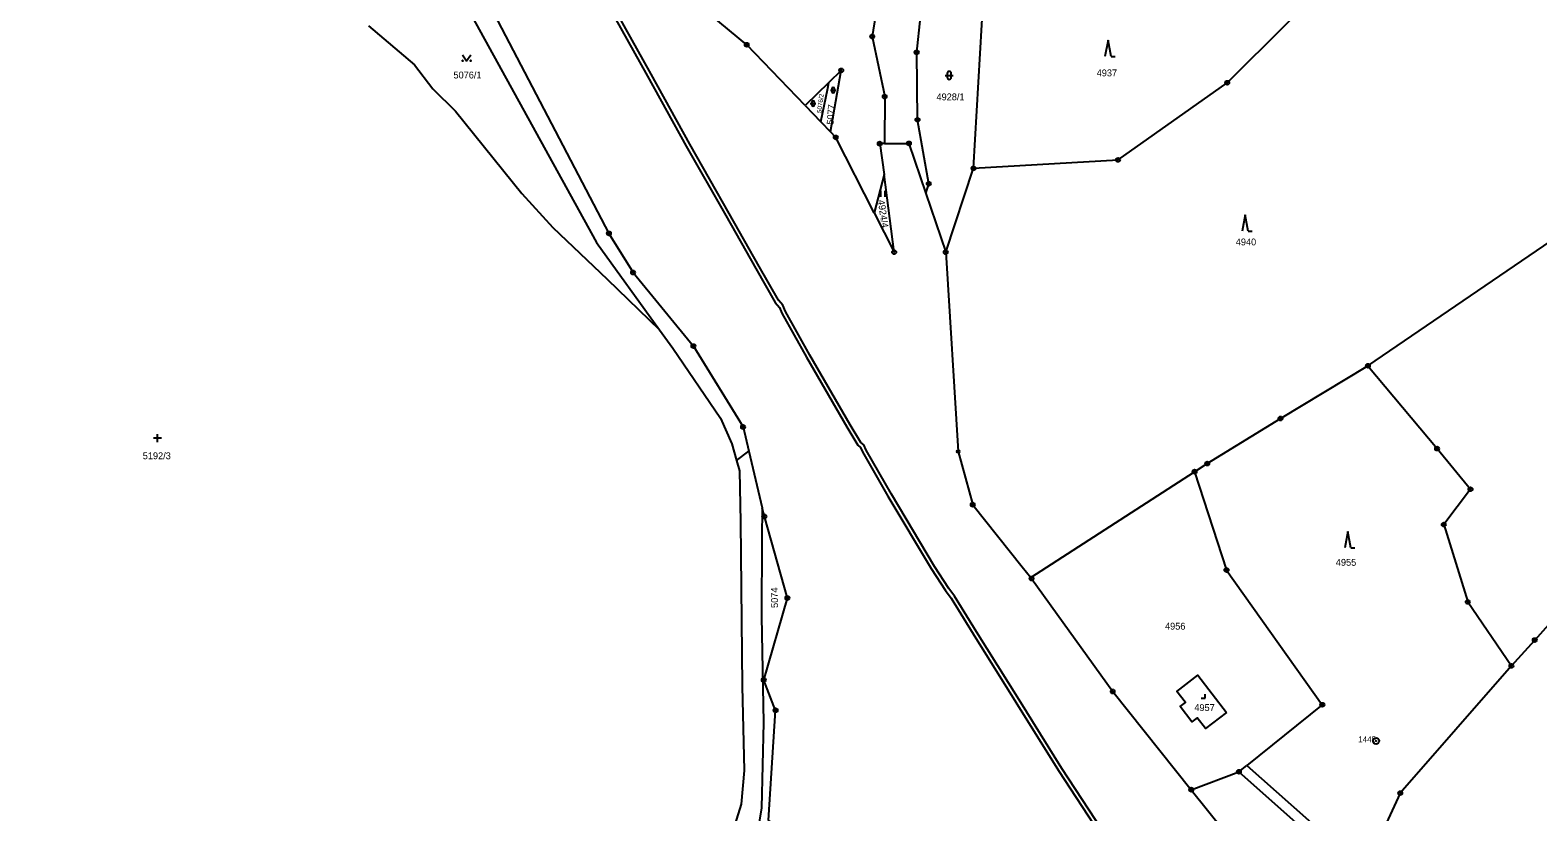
# Model space of a CAD drawing. Extents: x -644096 to -634268, y -1141430 to -1133463.
# Drawn here: x -637753.9 to -637380.2, y -1139104 to -1138910.2 of the extents above; entities that cross this region are included whole.
import ezdxf

# ---------------------------------------------------------------- set-up
doc = ezdxf.new("R2010")
doc.units = 0
for name, color, linetype in [('_CIVIL_CONSTRUCTION', 7, 'Continuous'), ('B_Hranice _3D', 7, 'Continuous'), ('svrsek_osa_sjezdy', 7, 'Continuous'), ('svrsek_osa_terminal_VRT', 7, 'Continuous'), ('svrsek_osa_VRT', 7, 'Continuous'), ('terminal_VRT', 7, 'Continuous')]:
    doc.layers.add(name, color=color, linetype=linetype)

msp = doc.modelspace()

# ---------------------------------------------------------------- linework, layer by layer
at = {"layer": '_CIVIL_CONSTRUCTION'}
for centre, radius in [((-637545.21, -1138911.79), 0.5), ((-637576.31, -1138913.82), 0.5), ((-637576.31, -1138913.82), 0.0303), ((-637545.21, -1138911.79), 0.0303), ((-637534.19, -1138915.7), 0.5), ((-637534.19, -1138915.7), 0.0303), ((-637552.89, -1138920.19), 0.5), ((-637552.89, -1138920.19), 0.0303), ((-637457.22, -1138923.25), 0.5), ((-637542.11, -1138926.67), 0.5), ((-637457.22, -1138923.25), 0.0303), ((-637542.11, -1138926.67), 0.0303), ((-637533.99, -1138932.43), 0.5), ((-637533.99, -1138932.43), 0.0303), ((-637554.24, -1138936.79), 0.5), ((-637554.24, -1138936.79), 0.0303), ((-637543.35, -1138938.35), 0.5), ((-637543.35, -1138938.35), 0.0303), ((-637536.1, -1138938.28), 0.5), ((-637536.1, -1138938.28), 0.0303), ((-637520.1, -1138944.45), 0.5), ((-637520.1, -1138944.45), 0.0303), ((-637484.29, -1138942.37), 0.5), ((-637484.29, -1138942.37), 0.0303), ((-637531.19, -1138948.28), 0.5), ((-637531.19, -1138948.28), 0.0303), ((-637610.47, -1138960.6), 0.5), ((-637610.47, -1138960.6), 0.0303), ((-637539.77, -1138965.25), 0.5), ((-637539.77, -1138965.25), 0.0303), ((-637526.99, -1138965.27), 0.5), ((-637526.99, -1138965.27), 0.0303), ((-637604.48, -1138970.3), 0.5), ((-637604.48, -1138970.3), 0.0303), ((-637589.53, -1138988.54), 0.5), ((-637589.53, -1138988.54), 0.0303), ((-637422.35, -1138993.43), 0.5), ((-637422.35, -1138993.43), 0.0303), ((-637577.22, -1139008.6), 0.5), ((-637577.22, -1139008.6), 0.0303), ((-637444.01, -1139006.5), 0.5), ((-637444.01, -1139006.5), 0.0303), ((-637523.92, -1139014.69), 0.335), ((-637523.92, -1139014.69), 0.0203), ((-637405.22, -1139013.96), 0.5), ((-637405.22, -1139013.96), 0.0303), ((-637465.3, -1139019.68), 0.5), ((-637465.3, -1139019.68), 0.0303), ((-637462.17, -1139017.66), 0.5), ((-637462.17, -1139017.66), 0.0303), ((-637396.92, -1139024.03), 0.5), ((-637520.3, -1139027.88), 0.5), ((-637396.92, -1139024.03), 0.0303), ((-637571.95, -1139030.79), 0.5), ((-637571.95, -1139030.79), 0.0303), ((-637520.3, -1139027.88), 0.0303), ((-637403.54, -1139032.79), 0.5), ((-637403.54, -1139032.79), 0.0303), ((-637505.72, -1139046.16), 0.5), ((-637457.4, -1139044.06), 0.5), ((-637457.4, -1139044.06), 0.0303), ((-637505.72, -1139046.16), 0.0303), ((-637566.23, -1139051.01), 0.5), ((-637566.23, -1139051.01), 0.0303), ((-637397.6, -1139051.96), 0.5), ((-637397.6, -1139051.96), 0.0303), ((-637381, -1139061.43), 0.5), ((-637381, -1139061.43), 0.0303), ((-637386.79, -1139067.83), 0.5), ((-637386.79, -1139067.83), 0.0303), ((-637572.11, -1139071.34), 0.5), ((-637572.11, -1139071.34), 0.0303), ((-637485.59, -1139074.18), 0.5), ((-637485.59, -1139074.18), 0.0303), ((-637569.16, -1139078.85), 0.5), ((-637569.16, -1139078.85), 0.0303), ((-637433.65, -1139077.45), 0.5), ((-637433.65, -1139077.45), 0.0303), ((-637420.32, -1139086.45), 0.75), ((-637420.32, -1139086.45), 0.03), ((-637454.32, -1139094.08), 0.5), ((-637454.32, -1139094.08), 0.0303), ((-637466.13, -1139098.52), 0.5), ((-637466.13, -1139098.52), 0.0303), ((-637414.33, -1139099.38), 0.5), ((-637414.33, -1139099.38), 0.0303)]:
    msp.add_circle(centre, radius, dxfattribs=at)
at = {"layer": 'B_Hranice _3D'}
for points in [[(-637610.72, -1138903.98), (-637600.92, -1138921.63), (-637591.29, -1138938.99), (-637581.5, -1138956.18), (-637574.08, -1138969.27), (-637569.3, -1138977.73), (-637568.19, -1138978.97), (-637567.61, -1138980.4), (-637561.5, -1138991.26), (-637551.5, -1139008.53), (-637548.79, -1139013.07), (-637548.14, -1139013.65), (-637547.61, -1139014.79), (-637541.32, -1139025.76), (-637530.59, -1139043.72), (-637527.01, -1139049.18), (-637525.63, -1139051.08), (-637520.23, -1139059.87), (-637509.65, -1139076.79), (-637499.05, -1139093.77), (-637477.18, -1139127.22)], [(-637550.64, -1139008.03), (-637560.64, -1138990.76), (-637566.71, -1138979.96), (-637567.33, -1138978.43), (-637568.48, -1138977.15), (-637573.2, -1138968.77), (-637580.64, -1138955.68), (-637590.41, -1138938.51), (-637600.04, -1138921.15), (-637609.84, -1138903.5)], [(-637498.21, -1139093.23), (-637508.81, -1139076.27), (-637519.37, -1139059.35), (-637524.79, -1139050.52), (-637526.19, -1139048.62), (-637529.75, -1139043.18), (-637540.46, -1139025.26), (-637546.73, -1139014.33), (-637547.32, -1139013.03), (-637548.01, -1139012.43), (-637550.64, -1139008.03)], [(-637476.34, -1139126.66), (-637498.21, -1139093.23)]]:
    msp.add_lwpolyline(points, dxfattribs=at)
at = {"layer": 'svrsek_osa_sjezdy'}
for p, q in [((-637486.77, -1138912.71), (-637487.52, -1138916.71)), ((-637486.02, -1138916.71), (-637486.77, -1138912.71)), ((-637486.02, -1138916.71), (-637485.02, -1138916.71)), ((-637527.13, -1138921.43), (-637525.13, -1138921.43)), ((-637526.63, -1138920.93), (-637526.63, -1138921.93)), ((-637525.63, -1138921.93), (-637525.63, -1138920.93)), ((-637555.55, -1138925.1), (-637554.21, -1138925.1)), ((-637555.21, -1138924.77), (-637555.21, -1138925.44)), ((-637554.55, -1138925.44), (-637554.55, -1138924.77)), ((-637560.55, -1138928.41), (-637559.21, -1138928.41)), ((-637560.21, -1138928.07), (-637560.21, -1138928.75)), ((-637559.55, -1138928.75), (-637559.55, -1138928.07)), ((-637543.04, -1138951.53), (-637543.04, -1138950.03)), ((-637542.04, -1138951.53), (-637542.04, -1138950.03)), ((-637452.8, -1138956.03), (-637453.55, -1138960.03)), ((-637452.05, -1138960.03), (-637452.8, -1138956.03)), ((-637452.05, -1138960.03), (-637451.05, -1138960.03)), ((-637721.36, -1139011.39), (-637723.36, -1139011.39)), ((-637722.36, -1139012.39), (-637722.36, -1139010.39)), ((-637427.35, -1139034.53), (-637428.1, -1139038.53)), ((-637426.6, -1139038.53), (-637427.35, -1139034.53)), ((-637426.6, -1139038.53), (-637425.6, -1139038.53)), ((-637463.65, -1139075.8), (-637462.65, -1139075.8)), ((-637462.65, -1139075.8), (-637462.65, -1139074.8))]:
    msp.add_line(p, q, dxfattribs=at)
msp.add_lwpolyline([(-637646.73, -1138916.29), (-637645.73, -1138917.79), (-637644.73, -1138916.29)], dxfattribs=at)
for centre in [(-637646.73, -1138917.79), (-637644.73, -1138917.79)]:
    msp.add_circle(centre, 0.1, dxfattribs=at)
for centre, radius, start, end in [((-637526.13, -1138920.93), 0.5, 0, 180), ((-637526.13, -1138921.93), 0.5, 180, 359.9879), ((-637554.88, -1138924.77), 0.335, 0, 180), ((-637554.88, -1138925.44), 0.335, 180, 359.9879), ((-637559.88, -1138928.08), 0.335, 0, 180), ((-637559.88, -1138928.75), 0.335, 180, 359.9879)]:
    msp.add_arc(centre, radius, start, end, dxfattribs=at)
at = {"layer": 'svrsek_osa_terminal_VRT'}
msp.add_arc((-642050.26, -1145189.6), 8802.25, 41.413152, 75.317049, dxfattribs=at)
at = {"layer": 'terminal_VRT'}
for p, q in [((-637520.1, -1138944.45), (-637517.57, -1138900.11)), ((-637555.95, -1138923.16), (-637561.84, -1138928.88)), ((-637561.84, -1138928.88), (-637557.96, -1138932.92)), ((-637557.96, -1138932.92), (-637555.54, -1138935.44)), ((-637526.99, -1138965.27), (-637520.1, -1138944.45)), ((-637542.25, -1138945.96), (-637544.72, -1138955.52)), ((-637531.89, -1138950.75), (-637526.99, -1138965.27)), ((-637610.87, -1138971.98), (-637597.92, -1138984.51)), ((-637578.86, -1139016.87), (-637575.79, -1139014.61)), ((-637575.79, -1139014.61), (-637572.46, -1139028.65)), ((-637505.92, -1139045.91), (-637465.3, -1139019.68)), ((-637466.13, -1139098.52), (-637454.32, -1139094.08)), ((-637454.32, -1139094.08), (-637452.34, -1139092.49)), ((-637454.32, -1139094.08), (-637408.23, -1139134.99)), ((-637452.34, -1139092.49), (-637407.2, -1139132.56))]:
    msp.add_line(p, q, dxfattribs=at)
for points in [[(-638018.56, -1138413.83), (-637980.88, -1138441.59), (-637973.09, -1138448.85), (-637963.05, -1138458.61), (-637954.23, -1138472.58), (-637911.41, -1138515.81), (-637867.56, -1138566.06), (-637805.05, -1138645.18), (-637742.54, -1138724.31), (-637708.51, -1138774.57), (-637684.05, -1138817.19), (-637647.49, -1138889.73), (-637610.47, -1138960.6), (-637604.48, -1138970.3), (-637589.53, -1138988.54), (-637577.22, -1139008.6), (-637575.79, -1139014.61)], [(-637561.84, -1138928.88), (-637576.31, -1138913.82), (-637594.96, -1138898.28), (-637612.26, -1138860.5)], [(-637520.1, -1138944.45), (-637484.29, -1138942.37), (-637457.22, -1138923.25), (-637427.59, -1138893.7), (-637406.23, -1138874.81)], [(-637649.84, -1138896.94), (-637613.54, -1138962.83), (-637597.92, -1138984.51)], [(-637531.89, -1138950.75), (-637531.19, -1138948.28), (-637533.99, -1138932.43), (-637534.19, -1138915.7), (-637532.33, -1138898.38), (-637526.86, -1138898.28)], [(-637543.61, -1138901.26), (-637545.21, -1138911.79), (-637542.11, -1138926.67), (-637542.19, -1138938.34)], [(-637670.02, -1138909.13), (-637658.68, -1138918.82), (-637654.09, -1138924.75)], [(-637555.54, -1138935.44), (-637552.89, -1138920.19), (-637555.95, -1138923.16)], [(-637654.09, -1138924.75), (-637648.5, -1138930.3), (-637632.06, -1138950.75)], [(-637557.96, -1138932.92), (-637556.24, -1138924.57), (-637555.95, -1138923.16)], [(-637544.72, -1138955.52), (-637554.24, -1138936.79), (-637555.54, -1138935.44)], [(-637542.19, -1138938.34), (-637543.35, -1138938.35), (-637542.25, -1138945.96)], [(-637542.19, -1138938.34), (-637536.1, -1138938.28), (-637531.89, -1138950.75)], [(-637422.35, -1138993.43), (-637366.05, -1138954.97), (-637350.39, -1138940.97)], [(-637544.72, -1138955.52), (-637539.77, -1138965.25), (-637542.25, -1138945.96)], [(-637632.06, -1138950.75), (-637624.34, -1138959.1), (-637610.87, -1138971.98)], [(-637526.99, -1138965.27), (-637523.92, -1139014.69), (-637520.3, -1139027.88), (-637508.02, -1139043.28), (-637505.92, -1139045.91)], [(-637597.92, -1138984.51), (-637594.64, -1138989.06), (-637582.85, -1139006.41), (-637580.04, -1139012.74), (-637578.86, -1139016.87)], [(-637465.3, -1139019.68), (-637462.17, -1139017.66), (-637444.01, -1139006.5), (-637422.35, -1138993.43)], [(-637422.35, -1138993.43), (-637405.22, -1139013.96), (-637396.92, -1139024.03), (-637403.54, -1139032.79), (-637397.6, -1139051.96), (-637386.79, -1139067.83)], [(-637386.79, -1139067.83), (-637381, -1139061.43), (-637355.97, -1139033.46), (-637335.02, -1139010.84)], [(-637578.86, -1139016.87), (-637578.13, -1139019.45), (-637577.89, -1139032.09), (-637577.41, -1139072.88)], [(-637465.3, -1139019.68), (-637457.4, -1139044.06), (-637433.65, -1139077.45), (-637452.34, -1139092.49)], [(-637572.46, -1139028.65), (-637572.61, -1139036.23), (-637572.64, -1139055.58), (-637572.14, -1139081.83), (-637572.63, -1139103.02), (-637574.43, -1139114.05), (-637577.14, -1139120.95), (-637581.76, -1139125.64), (-637620.08, -1139151.33)], [(-637569.45, -1139107.36), (-637570.92, -1139106.05), (-637569.16, -1139078.85), (-637572.11, -1139071.34), (-637566.23, -1139051.01), (-637571.95, -1139030.79), (-637572.46, -1139028.65)], [(-637505.92, -1139045.91), (-637505.72, -1139046.16), (-637485.59, -1139074.18), (-637466.13, -1139098.52)], [(-637386.79, -1139067.83), (-637414.33, -1139099.38), (-637419.81, -1139111.22), (-637404.5, -1139126.23), (-637407.2, -1139132.56)], [(-637457.42, -1139079.4), (-637462.6, -1139083.38), (-637464.7, -1139080.67), (-637466, -1139081.68), (-637468.86, -1139077.94), (-637467.58, -1139076.94), (-637469.69, -1139074.22), (-637464.48, -1139070.12), (-637457.42, -1139079.4)], [(-637577.41, -1139072.88), (-637576.93, -1139093.73), (-637577.66, -1139102.09), (-637580.09, -1139109.84), (-637584.48, -1139117.29), (-637589.73, -1139124.04), (-637598.9, -1139132.57), (-637619.65, -1139146.07), (-637704.4, -1139190.8)], [(-637466.13, -1139098.52), (-637458.05, -1139108.63), (-637430.94, -1139157.43)]]:
    msp.add_lwpolyline(points, dxfattribs=at)

# ---------------------------------------------------------------- texts
at = {"layer": '_CIVIL_CONSTRUCTION'}
msp.add_text('1445', height=1.5, dxfattribs=at).set_placement((-637424.77, -1139086.82))
at = {"layer": 'svrsek_osa_VRT'}
for s, p in [('5076/1', (-637649, -1138922.19)), ('4937', (-637489.58, -1138921.66)), ('4928/1', (-637529.28, -1138927.61)), ('4940', (-637455.1, -1138963.57)), ('5192/3', (-637726.01, -1139016.59)), ('4955', (-637430.3, -1139043.01)), ('4956', (-637472.64, -1139058.84)), ('4957', (-637465.37, -1139079.02))]:
    msp.add_text(s, height=1.7, dxfattribs=at).set_placement(p)
for s, height, rotation, p in [('5076/2', 1.14, 83, (-637557.8, -1138930.84)), ('5077', 1.7, 86, (-637554.8, -1138933.71)), ('4924/4', 1.7, 278, (-637543.82, -1138952.41)), ('5074', 1.7, 91, (-637568.54, -1139053.45))]:
    msp.add_text(s, height=height, rotation=rotation, dxfattribs=at).set_placement(p)

doc.saveas('drawing.dxf')
